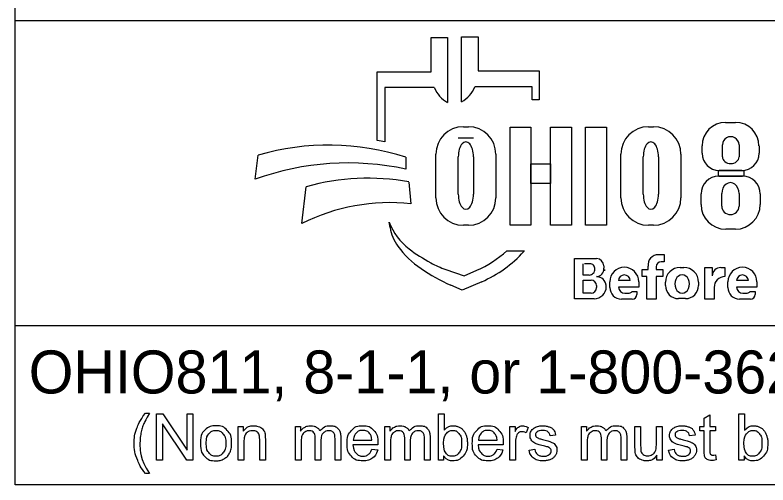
# Model space of a CAD drawing. Extents: x 0 to 34, y 0 to 22.
# Drawn here: x 2.378 to 4.831, y 2.143 to 3.673 of the extents above; entities that cross this region are included whole.
import ezdxf

# ---------------------------------------------------------------- set-up
doc = ezdxf.new("R2010")
doc.units = 0
doc.layers.add('SH_Data', color=7, linetype='Continuous')
doc.layers.add('SH_Text', color=7, linetype='Continuous')

msp = doc.modelspace()

# ---------------------------------------------------------------- linework, layer by layer
at = {"layer": 'SH_Data'}
for p, q in [((2.3775, 2.1428), (2.3775, 4.4803)), ((2.3775, 3.6553), (6.6275, 3.6553)), ((6.6275, 2.6607), (2.3775, 2.6607)), ((6.6275, 2.1428), (2.3775, 2.1428))]:
    msp.add_line(p, q, dxfattribs=at)
at = {"layer": 'SH_Text'}
for p, q in [((3.7335, 3.4883), (3.7335, 3.5998)), ((3.7335, 3.5998), (3.7872, 3.5998)), ((3.7872, 3.5998), (3.7872, 3.3877)), ((3.8329, 3.39), (3.8329, 3.6021)), ((3.8329, 3.6021), (3.8865, 3.6021)), ((3.8865, 3.6021), (3.8865, 3.4906)), ((3.5576, 3.2644), (3.5576, 3.4883)), ((3.5576, 3.4883), (3.7335, 3.4883)), ((3.8865, 3.4906), (4.0857, 3.4906)), ((4.0857, 3.4906), (4.0857, 3.3968)), ((3.5828, 3.4369), (3.5828, 3.26)), ((3.7439, 3.4369), (3.5828, 3.4369)), ((4.0625, 3.4392), (3.8761, 3.4392)), ((4.0625, 3.3968), (4.0625, 3.4392)), ((4.0857, 3.3968), (4.0625, 3.3968)), ((4.6931, 3.3231), (4.7258, 3.3231)), ((3.8385, 3.3091), (3.8551, 3.3091)), ((4.4416, 3.3091), (4.4581, 3.3091)), ((3.8718, 3.2721), (3.822, 3.2721)), ((4.6168, 3.2225), (4.6168, 3.2468)), ((4.683, 3.2111), (4.683, 3.2504)), ((4.7371, 3.2504), (4.7371, 3.2111)), ((4.8022, 3.2468), (4.8022, 3.2225)), ((3.1602, 3.1381), (3.1696, 3.2162)), ((3.7491, 3.0776), (3.7491, 3.2196)), ((3.9445, 3.2196), (3.9445, 3.0776)), ((4.3521, 3.0776), (4.3521, 3.2196)), ((4.5476, 3.2196), (4.5476, 3.0776)), ((3.6509, 3.2097), (3.6509, 3.1709)), ((3.822, 3.089), (3.822, 3.2114)), ((3.8718, 3.2114), (3.8718, 3.089)), ((4.425, 3.089), (4.425, 3.2114)), ((4.4748, 3.2114), (4.4748, 3.089)), ((4.7462, 3.1665), (4.6728, 3.1665)), ((4.671, 3.1482), (4.7483, 3.1482)), ((3.6608, 3.1291), (3.6671, 3.0582)), ((3.312, 2.9936), (3.3267, 3.1137)), ((4.6131, 3.0563), (4.6131, 3.0903)), ((4.6806, 3.0503), (4.6806, 3.0912)), ((4.7374, 3.0912), (4.7374, 3.0503)), ((4.8062, 3.0903), (4.8062, 3.0563)), ((3.5997, 2.9807), (3.5967, 2.9986)), ((3.8551, 2.9882), (3.8385, 2.9882)), ((4.4581, 2.9882), (4.4416, 2.9882)), ((4.7252, 2.9753), (4.6941, 2.9753)), ((3.98, 2.9048), (4.0375, 2.9048)), ((4.2013, 2.749), (4.2013, 2.8798)), ((4.2013, 2.8798), (4.2725, 2.8798)), ((4.4739, 2.8926), (4.4934, 2.8926)), ((4.4934, 2.8926), (4.4934, 2.8696)), ((4.2293, 2.8263), (4.2293, 2.8632)), ((4.2545, 2.8632), (4.2332, 2.8632)), ((4.2963, 2.856), (4.2963, 2.8481)), ((4.4406, 2.8442), (4.4406, 2.8546)), ((4.4667, 2.8526), (4.4667, 2.8442)), ((4.4934, 2.8691), (4.4832, 2.8691)), ((4.5451, 2.8508), (4.5573, 2.8508)), ((4.6254, 2.7478), (4.6254, 2.8505)), ((4.6254, 2.8505), (4.6499, 2.8505)), ((4.6499, 2.8505), (4.6499, 2.8237)), ((4.6772, 2.8505), (4.691, 2.8505)), ((4.691, 2.8505), (4.691, 2.8209)), ((3.7816, 2.8444), (3.841, 2.8239)), ((3.841, 2.8239), (3.8821, 2.8417)), ((4.2487, 2.8263), (4.2293, 2.8263)), ((4.4213, 2.8212), (4.4213, 2.8442)), ((4.4213, 2.8442), (4.4406, 2.8442)), ((4.4667, 2.8442), (4.4883, 2.8442)), ((4.4883, 2.8442), (4.4883, 2.8212)), ((3.8983, 2.8044), (3.835, 2.7769)), ((4.2293, 2.7669), (4.2293, 2.8097)), ((4.2293, 2.8097), (4.2548, 2.8097)), ((4.3159, 2.7858), (4.3159, 2.8042)), ((4.3824, 2.8082), (4.3439, 2.8082)), ((4.4104, 2.8042), (4.4104, 2.7866)), ((4.4362, 2.8212), (4.4213, 2.8212)), ((4.4362, 2.7478), (4.4362, 2.8212)), ((4.4883, 2.8212), (4.4667, 2.8212)), ((4.4667, 2.8212), (4.4667, 2.7478)), ((4.4973, 2.7922), (4.4973, 2.8029)), ((4.6051, 2.8029), (4.6051, 2.7922)), ((4.7008, 2.7858), (4.7008, 2.8042)), ((4.7674, 2.8082), (4.7288, 2.8082)), ((4.7953, 2.8042), (4.7953, 2.7866)), ((3.835, 2.7769), (3.7976, 2.7934)), ((4.2729, 2.7916), (4.2729, 2.7853)), ((4.3043, 2.7887), (4.3043, 2.7884)), ((4.4104, 2.7866), (4.344, 2.7866)), ((4.3876, 2.7729), (4.4045, 2.7729)), ((4.4045, 2.7729), (4.4045, 2.7631)), ((4.6559, 2.786), (4.6559, 2.7478)), ((4.7953, 2.7866), (4.7289, 2.7866)), ((4.7725, 2.7729), (4.7894, 2.7729)), ((4.7894, 2.7729), (4.7894, 2.7631)), ((4.265, 2.749), (4.2013, 2.749)), ((4.2546, 2.7669), (4.2293, 2.7669)), ((4.3649, 2.7673), (4.379, 2.7673)), ((4.5623, 2.7494), (4.5401, 2.7494)), ((4.7498, 2.7673), (4.7639, 2.7673)), ((4.3892, 2.7478), (4.3538, 2.7478)), ((4.4667, 2.7478), (4.4362, 2.7478)), ((4.6559, 2.7478), (4.6254, 2.7478)), ((4.7742, 2.7478), (4.7388, 2.7478))]:
    msp.add_line(p, q, dxfattribs=at)
for points in [[(3.991, 3.3081), (4.0589, 3.3081), (4.0589, 2.9881), (3.991, 2.9881)], [(4.1231, 3.3081), (4.1911, 3.3081), (4.1911, 2.9881), (4.1231, 2.9881)], [(4.2364, 3.3081), (4.3052, 3.3081), (4.3052, 2.9881), (4.2364, 2.9881)], [(4.0589, 3.1882), (4.1231, 3.1882), (4.1231, 3.1242), (4.0589, 3.1242)], [(4.6706, 3.1665), (4.7523, 3.1665), (4.7523, 3.1481), (4.6706, 3.1481)]]:
    msp.add_lwpolyline(points, close=True, dxfattribs=at)
for points in [[(2.8021, 2.3766), (2.8153, 2.3766)], [(2.8389, 2.2239), (2.8389, 2.3741), (2.8592, 2.3741), (2.9382, 2.2561), (2.9382, 2.3741), (2.9572, 2.3741), (2.9572, 2.2239), (2.9369, 2.2239), (2.8579, 2.3419), (2.8579, 2.2239), (2.8389, 2.2239)], [(3.7743, 2.2239), (3.7573, 2.2239), (3.7573, 2.3741), (3.7757, 2.3741), (3.7757, 2.3206)], [(4.6233, 2.2558), (4.6233, 2.3185), (4.6097, 2.3185), (4.6097, 2.3328), (4.6233, 2.3328), (4.6233, 2.3597), (4.6417, 2.3708), (4.6417, 2.3328), (4.6601, 2.3328), (4.6601, 2.3185), (4.6417, 2.3185), (4.6417, 2.2547)], [(4.7534, 2.2239), (4.7363, 2.2239), (4.7363, 2.3741), (4.7548, 2.3741), (4.7548, 2.3206)], [(3.1048, 2.2239), (3.1048, 2.3328), (3.1214, 2.3328), (3.1214, 2.3173)], [(3.2912, 2.2239), (3.2912, 2.3328), (3.3077, 2.3328), (3.3077, 2.3174)], [(3.5826, 2.2239), (3.5826, 2.3328), (3.5991, 2.3328), (3.5991, 2.3174)], [(3.9904, 2.2239), (3.9904, 2.3328), (4.007, 2.3328), (4.007, 2.3163)], [(4.2236, 2.2239), (4.2236, 2.3328), (4.2401, 2.3328), (4.2401, 2.3174)], [(4.3979, 2.2654), (4.3979, 2.3328), (4.4164, 2.3328), (4.4164, 2.2724)], [(4.4676, 2.2745), (4.4676, 2.3328), (4.4861, 2.3328), (4.4861, 2.2239), (4.4696, 2.2239)], [(4.0495, 2.3293), (4.043, 2.3122)], [(3.1233, 2.2833), (3.1233, 2.2239), (3.1048, 2.2239)], [(3.1932, 2.2908), (3.1932, 2.2239), (3.1748, 2.2239), (3.1748, 2.2901)], [(3.3743, 2.2871), (3.3743, 2.2239), (3.3559, 2.2239), (3.3559, 2.2946)], [(3.4388, 2.2986), (3.4388, 2.2239), (3.4203, 2.2239), (3.4203, 2.2924)], [(3.4799, 2.2887), (3.5406, 2.2887)], [(3.6657, 2.2871), (3.6657, 2.2239), (3.6473, 2.2239), (3.6473, 2.2946)], [(3.7301, 2.2986), (3.7301, 2.2239), (3.7117, 2.2239), (3.7117, 2.2924)], [(3.8879, 2.2887), (3.9486, 2.2887)], [(4.1394, 2.3046), (4.1213, 2.3022)], [(4.3067, 2.2871), (4.3067, 2.2239), (4.2883, 2.2239), (4.2883, 2.2946)], [(4.3711, 2.2986), (4.3711, 2.2239), (4.3527, 2.2239), (4.3527, 2.2924)], [(4.594, 2.3046), (4.5759, 2.3022)], [(3.3097, 2.2803), (3.3097, 2.2239), (3.2912, 2.2239)], [(3.56, 2.2736), (3.4788, 2.2736)], [(3.5404, 2.2591), (3.5595, 2.2567)], [(3.601, 2.2803), (3.601, 2.2239), (3.5826, 2.2239)], [(3.968, 2.2736), (3.8868, 2.2736)], [(3.9484, 2.2591), (3.9675, 2.2567)], [(4.0088, 2.2809), (4.0088, 2.2239), (3.9904, 2.2239)], [(4.053, 2.2564), (4.0712, 2.2593)], [(4.242, 2.2803), (4.242, 2.2239), (4.2236, 2.2239)], [(4.5076, 2.2564), (4.5258, 2.2593)], [(3.7743, 2.2375), (3.7743, 2.2239)], [(4.4696, 2.2239), (4.4696, 2.24)], [(4.6601, 2.2404), (4.6628, 2.2241)], [(4.7534, 2.2375), (4.7534, 2.2239)], [(2.8153, 2.1798), (2.8021, 2.1798)]]:
    msp.add_lwpolyline(points, dxfattribs=at)
for centre, radius, start, end in [((3.8353, 3.4736), 0.0985, 201.9296, 240.7469), ((3.7847, 3.476), 0.0985, 299.2531, 338.0704), ((4.6931, 3.2468), 0.0763, 90, 180), ((4.7258, 3.2468), 0.0763, 0, 90), ((3.8385, 3.2196), 0.0895, 90, 180), ((3.8551, 3.2196), 0.0895, 0, 90), ((4.4416, 3.2196), 0.0895, 90, 180), ((4.4581, 3.2196), 0.0895, 0, 90), ((3.4295, 2.4554), 0.8191, 79.2074, 81.0007), ((3.3997, 2.4302), 0.8191, 72.1402, 106.3144), ((4.6728, 3.2225), 0.056, 180, 270), ((4.7462, 3.2225), 0.056, 270, 0), ((3.4628, 2.2991), 0.8919, 77.8238, 109.8274), ((3.5267, 2.4094), 0.7322, 79.44, 105.8467), ((4.671, 3.0903), 0.0579, 90, 180), ((4.7483, 3.0903), 0.0579, 0, 90), ((3.8385, 3.0776), 0.0895, 180, 270), ((3.8551, 3.0776), 0.0895, 270, 0), ((4.4416, 3.0776), 0.0895, 180, 270), ((4.4581, 3.0776), 0.0895, 270, 0), ((3.5987, 2.4262), 0.6357, 83.8248, 116.8021), ((4.6941, 3.0563), 0.081, 180, 270), ((4.7252, 3.0563), 0.081, 270, 0), ((3.7841, 3.0707), 0.2008, 201.0457, 232.5314), ((3.741, 3.0048), 0.1433, 189.6817, 216.0884), ((3.8747, 3.1022), 0.3088, 216.0884, 235.7167), ((3.9766, 3.3219), 0.5173, 232.5314, 241.794), ((3.7387, 3.1722), 0.3602, 293.4582, 312.0712), ((3.7387, 3.1722), 0.401, 293.4582, 317.8286), ((4.2725, 2.856), 0.0238, 0, 90), ((4.4739, 2.859), 0.0335, 90, 187.5187), ((4.0412, 3.3465), 0.6044, 235.7167, 246.2325), ((3.8914, 3.1631), 0.3371, 241.794, 250.9821), ((4.2505, 2.8463), 0.0169, 357.8325, 90), ((4.2721, 2.8453), 0.0243, 270, 6.6529), ((4.3631, 2.8042), 0.0473, 0, 180), ((4.4832, 2.8526), 0.0165, 90, 180), ((4.5451, 2.8029), 0.0478, 90, 180), ((4.5573, 2.8029), 0.0478, 0, 90), ((4.6768, 2.8237), 0.0269, 89.2449, 180), ((4.7481, 2.8042), 0.0473, 0, 180), ((4.2487, 2.845), 0.0187, 270, 2.0582), ((4.2827, 2.8438), 0.0175, 347.4023, 0), ((4.3632, 2.8072), 0.0193, 2.9632, 177.0368), ((4.7481, 2.8072), 0.0193, 2.9632, 177.0368), ((4.2548, 2.7916), 0.0181, 0, 90), ((4.2722, 2.7889), 0.0321, 4.0748, 90), ((4.6908, 2.786), 0.0349, 89.6033, 180), ((4.2546, 2.7853), 0.0184, 270, 0), ((4.265, 2.7884), 0.0393, 270, 0), ((4.2714, 2.7887), 0.033, 0, 11.7502), ((4.3538, 2.7858), 0.038, 180, 270), ((4.3649, 2.7883), 0.021, 184.827, 270), ((4.379, 2.7767), 0.00938, 270, 335.9979), ((4.5401, 2.7922), 0.0428, 180, 270), ((4.5623, 2.7922), 0.0428, 270, 0), ((4.7388, 2.7858), 0.038, 180, 270), ((4.7498, 2.7883), 0.021, 184.827, 270), ((4.7639, 2.7767), 0.00938, 270, 335.9979), ((4.3892, 2.7631), 0.0152, 270, 0), ((4.7742, 2.7631), 0.0152, 270, 0)]:
    msp.add_arc(centre, radius, start, end, dxfattribs=at)
for centre, major_axis, ratio, start_param, end_param in [((4.71, 3.2504), (0.0271, 0), 0.969373, 0, 3.141593), ((3.8469, 3.2114), (0, 0.0484), 0.514403, 4.712389, 7.853982), ((4.4499, 3.2114), (0, 0.0484), 0.514403, 4.712389, 7.853982), ((4.71, 3.2111), (0.0271, 0), 0.818453, 3.141593, 6.283185), ((4.709, 3.0912), (0, 0.0358), 0.794529, 4.712389, 7.853982), ((3.8469, 3.089), (0, 0.0484), 0.514403, 1.570796, 4.712389), ((4.4499, 3.089), (0, 0.0484), 0.514403, 1.570796, 4.712389), ((4.709, 3.0503), (0.0284, 0), 0.959837, 3.141593, 6.283185), ((4.5517, 2.7976), (0, 0.029), 0.832186, 4.712389, 7.853982), ((4.5517, 2.7976), (0, 0.0302), 0.797287, 1.570796, 4.712389)]:
    msp.add_ellipse(centre, major_axis=major_axis, ratio=ratio, start_param=start_param, end_param=end_param, dxfattribs=at)
for points in [[(2.8021, 2.1798), (2.7869, 2.199), (2.7763, 2.2248), (2.7657, 2.2506), (2.7657, 2.2783), (2.7657, 2.3026), (2.7736, 2.325), (2.7829, 2.3509), (2.8021, 2.3766)], [(2.8153, 2.3766), (2.8029, 2.3553), (2.7989, 2.3462), (2.7927, 2.332), (2.7891, 2.3167), (2.7847, 2.2975), (2.7847, 2.2782), (2.7847, 2.2289), (2.8153, 2.1798)], [(2.9814, 2.2783), (2.9814, 2.3085), (2.9981, 2.3231), (3.0122, 2.3352), (3.0323, 2.3352), (3.0547, 2.3352), (3.069, 2.3205), (3.0832, 2.3058), (3.0832, 2.2799), (3.0832, 2.2589), (3.0769, 2.2469), (3.0706, 2.2348), (3.0586, 2.2282), (3.0466, 2.2215), (3.0323, 2.2215), (3.0095, 2.2215), (2.9954, 2.2362), (2.9814, 2.2508), (2.9814, 2.2783)], [(3.1214, 2.3173), (3.1334, 2.3352), (3.156, 2.3352), (3.1659, 2.3352), (3.1741, 2.3316), (3.1823, 2.3281), (3.1864, 2.3224), (3.1905, 2.3166), (3.1922, 2.3087), (3.1932, 2.3036), (3.1932, 2.2908)], [(3.3077, 2.3174), (3.3128, 2.3254), (3.3214, 2.3303), (3.3299, 2.3352), (3.3407, 2.3352), (3.3528, 2.3352), (3.3606, 2.3301), (3.3683, 2.3251), (3.3715, 2.3161), (3.3844, 2.3352), (3.4051, 2.3352), (3.4213, 2.3352), (3.43, 2.3262), (3.4388, 2.3172), (3.4388, 2.2986)], [(3.5595, 2.2567), (3.555, 2.24), (3.5428, 2.2307), (3.5306, 2.2215), (3.5117, 2.2215), (3.4878, 2.2215), (3.4738, 2.2362), (3.4598, 2.2509), (3.4598, 2.2774), (3.4598, 2.3049), (3.474, 2.32), (3.4881, 2.3352), (3.5106, 2.3352), (3.5324, 2.3352), (3.5463, 2.3203), (3.5601, 2.3055), (3.5601, 2.2785), (3.5601, 2.2769), (3.56, 2.2736)], [(3.5991, 2.3174), (3.6042, 2.3254), (3.6127, 2.3303), (3.6212, 2.3352), (3.6321, 2.3352), (3.6442, 2.3352), (3.6519, 2.3301), (3.6597, 2.3251), (3.6628, 2.3161), (3.6758, 2.3352), (3.6965, 2.3352), (3.7127, 2.3352), (3.7214, 2.3262), (3.7301, 2.3172), (3.7301, 2.2986)], [(3.7757, 2.3206), (3.7874, 2.3352), (3.8055, 2.3352), (3.8155, 2.3352), (3.8245, 2.3311), (3.8335, 2.3271), (3.8392, 2.3198), (3.845, 2.3124), (3.8483, 2.3021), (3.8516, 2.2918), (3.8516, 2.28), (3.8516, 2.252), (3.8378, 2.2368), (3.8239, 2.2215), (3.8046, 2.2215), (3.7853, 2.2215), (3.7743, 2.2375)], [(3.9675, 2.2567), (3.963, 2.24), (3.9508, 2.2307), (3.9386, 2.2215), (3.9196, 2.2215), (3.8958, 2.2215), (3.8818, 2.2362), (3.8678, 2.2509), (3.8678, 2.2774), (3.8678, 2.3049), (3.882, 2.32), (3.8961, 2.3352), (3.9186, 2.3352), (3.9404, 2.3352), (3.9543, 2.3203), (3.9681, 2.3055), (3.9681, 2.2785), (3.9681, 2.2769), (3.968, 2.2736)], [(4.007, 2.3163), (4.0133, 2.3278), (4.0187, 2.3315), (4.0241, 2.3352), (4.0305, 2.3352), (4.0398, 2.3352), (4.0495, 2.3293)], [(4.0712, 2.2593), (4.0727, 2.2483), (4.0798, 2.2425), (4.0868, 2.2366), (4.0995, 2.2366), (4.1122, 2.2366), (4.1184, 2.2418), (4.1245, 2.247), (4.1245, 2.254), (4.1245, 2.2602), (4.1191, 2.2638), (4.1153, 2.2663), (4.1002, 2.2701), (4.0799, 2.2752), (4.072, 2.2789), (4.0642, 2.2827), (4.0601, 2.2893), (4.0561, 2.2959), (4.0561, 2.3038), (4.0561, 2.3111), (4.0594, 2.3173), (4.0628, 2.3235), (4.0685, 2.3276), (4.0728, 2.3308), (4.0803, 2.333), (4.0877, 2.3352), (4.0962, 2.3352), (4.109, 2.3352), (4.1187, 2.3315), (4.1284, 2.3278), (4.133, 2.3215), (4.1377, 2.3152), (4.1394, 2.3046)], [(4.2401, 2.3174), (4.2452, 2.3254), (4.2537, 2.3303), (4.2622, 2.3352), (4.2731, 2.3352), (4.2852, 2.3352), (4.2929, 2.3301), (4.3007, 2.3251), (4.3038, 2.3161), (4.3168, 2.3352), (4.3375, 2.3352), (4.3537, 2.3352), (4.3624, 2.3262), (4.3711, 2.3172), (4.3711, 2.2986)], [(4.5258, 2.2593), (4.5273, 2.2483), (4.5343, 2.2425), (4.5414, 2.2366), (4.554, 2.2366), (4.5668, 2.2366), (4.5729, 2.2418), (4.5791, 2.247), (4.5791, 2.254), (4.5791, 2.2602), (4.5736, 2.2638), (4.5698, 2.2663), (4.5548, 2.2701), (4.5345, 2.2752), (4.5266, 2.2789), (4.5188, 2.2827), (4.5147, 2.2893), (4.5107, 2.2959), (4.5107, 2.3038), (4.5107, 2.3111), (4.514, 2.3173), (4.5173, 2.3235), (4.5231, 2.3276), (4.5274, 2.3308), (4.5348, 2.333), (4.5423, 2.3352), (4.5508, 2.3352), (4.5636, 2.3352), (4.5733, 2.3315), (4.583, 2.3278), (4.5876, 2.3215), (4.5922, 2.3152), (4.594, 2.3046)], [(4.7548, 2.3206), (4.7664, 2.3352), (4.7846, 2.3352), (4.7946, 2.3352), (4.8036, 2.3311), (4.8125, 2.3271), (4.8183, 2.3198), (4.8241, 2.3124), (4.8274, 2.3021), (4.8306, 2.2918), (4.8306, 2.28), (4.8306, 2.252), (4.8168, 2.2368), (4.803, 2.2215), (4.7836, 2.2215), (4.7644, 2.2215), (4.7534, 2.2375)], [(3.0003, 2.2783), (3.0003, 2.2574), (3.0094, 2.247), (3.0185, 2.2366), (3.0323, 2.2366), (3.046, 2.2366), (3.0551, 2.2471), (3.0642, 2.2575), (3.0642, 2.279), (3.0642, 2.2991), (3.0551, 2.3095), (3.0459, 2.3199), (3.0323, 2.3199), (3.0185, 2.3199), (3.0094, 2.3096), (3.0003, 2.2992), (3.0003, 2.2783)], [(3.1748, 2.2901), (3.1748, 2.3013), (3.1726, 2.3069), (3.1705, 2.3125), (3.165, 2.3158), (3.1595, 2.3191), (3.1521, 2.3191), (3.1404, 2.3191), (3.1318, 2.3117), (3.1233, 2.3042), (3.1233, 2.2833)], [(3.3559, 2.2946), (3.3559, 2.3069), (3.3514, 2.313), (3.3469, 2.3191), (3.3366, 2.3191), (3.3288, 2.3191), (3.3222, 2.315), (3.3156, 2.311), (3.3126, 2.3031), (3.3097, 2.2952), (3.3097, 2.2803)], [(3.4203, 2.2924), (3.4203, 2.3035), (3.4185, 2.3083), (3.4168, 2.3132), (3.412, 2.3162), (3.4073, 2.3191), (3.401, 2.3191), (3.3895, 2.3191), (3.3819, 2.3115), (3.3743, 2.3039), (3.3743, 2.2871)], [(3.5406, 2.2887), (3.5394, 2.3025), (3.5337, 2.3094), (3.5249, 2.3201), (3.5108, 2.3201), (3.4981, 2.3201), (3.4894, 2.3115), (3.4808, 2.303), (3.4799, 2.2887)], [(3.6473, 2.2946), (3.6473, 2.3069), (3.6428, 2.313), (3.6383, 2.3191), (3.628, 2.3191), (3.6202, 2.3191), (3.6136, 2.315), (3.607, 2.311), (3.604, 2.3031), (3.601, 2.2952), (3.601, 2.2803)], [(3.7117, 2.2924), (3.7117, 2.3035), (3.7099, 2.3083), (3.7081, 2.3132), (3.7034, 2.3162), (3.6987, 2.3191), (3.6923, 2.3191), (3.6809, 2.3191), (3.6733, 2.3115), (3.6657, 2.3039), (3.6657, 2.2871)], [(3.7741, 2.2792), (3.7741, 2.2596), (3.7794, 2.2509), (3.7881, 2.2366), (3.8029, 2.2366), (3.815, 2.2366), (3.8238, 2.2471), (3.8326, 2.2576), (3.8326, 2.2784), (3.8326, 2.2998), (3.8241, 2.3099), (3.8157, 2.3201), (3.8038, 2.3201), (3.7917, 2.3201), (3.7829, 2.3096), (3.7741, 2.299), (3.7741, 2.2792)], [(3.9486, 2.2887), (3.9474, 2.3025), (3.9417, 2.3094), (3.9328, 2.3201), (3.9188, 2.3201), (3.9061, 2.3201), (3.8974, 2.3115), (3.8888, 2.303), (3.8879, 2.2887)], [(4.043, 2.3122), (4.0363, 2.3162), (4.0295, 2.3162), (4.0235, 2.3162), (4.0187, 2.3125), (4.0139, 2.3089), (4.0119, 2.3024), (4.0088, 2.2926), (4.0088, 2.2809)], [(4.1213, 2.3022), (4.1201, 2.3106), (4.1142, 2.3153), (4.1083, 2.3201), (4.0975, 2.3201), (4.0848, 2.3201), (4.0794, 2.3159), (4.0739, 2.3116), (4.0739, 2.306), (4.0739, 2.3024), (4.0762, 2.2995), (4.0785, 2.2966), (4.0833, 2.2946), (4.086, 2.2936), (4.0996, 2.2899), (4.1192, 2.2847), (4.1269, 2.2813), (4.1347, 2.278), (4.1391, 2.2717), (4.1435, 2.2653), (4.1435, 2.2559), (4.1435, 2.2467), (4.1381, 2.2386), (4.1327, 2.2304), (4.1226, 2.226), (4.1124, 2.2215), (4.0996, 2.2215), (4.0784, 2.2215), (4.0672, 2.2303), (4.0561, 2.2391), (4.053, 2.2564)], [(4.2883, 2.2946), (4.2883, 2.3069), (4.2838, 2.313), (4.2793, 2.3191), (4.269, 2.3191), (4.2612, 2.3191), (4.2546, 2.315), (4.248, 2.311), (4.245, 2.3031), (4.242, 2.2952), (4.242, 2.2803)], [(4.3527, 2.2924), (4.3527, 2.3035), (4.3509, 2.3083), (4.3491, 2.3132), (4.3444, 2.3162), (4.3397, 2.3191), (4.3333, 2.3191), (4.3219, 2.3191), (4.3143, 2.3115), (4.3067, 2.3039), (4.3067, 2.2871)], [(4.5759, 2.3022), (4.5747, 2.3106), (4.5688, 2.3153), (4.5629, 2.3201), (4.5521, 2.3201), (4.5394, 2.3201), (4.5339, 2.3159), (4.5285, 2.3116), (4.5285, 2.306), (4.5285, 2.3024), (4.5308, 2.2995), (4.533, 2.2966), (4.5378, 2.2946), (4.5406, 2.2936), (4.5542, 2.2899), (4.5737, 2.2847), (4.5815, 2.2813), (4.5893, 2.278), (4.5937, 2.2717), (4.5981, 2.2653), (4.5981, 2.2559), (4.5981, 2.2467), (4.5927, 2.2386), (4.5873, 2.2304), (4.5772, 2.226), (4.567, 2.2215), (4.5542, 2.2215), (4.5329, 2.2215), (4.5218, 2.2303), (4.5107, 2.2391), (4.5076, 2.2564)], [(4.7532, 2.2792), (4.7532, 2.2596), (4.7585, 2.2509), (4.7672, 2.2366), (4.782, 2.2366), (4.7941, 2.2366), (4.8029, 2.2471), (4.8116, 2.2576), (4.8116, 2.2784), (4.8116, 2.2998), (4.8032, 2.3099), (4.7948, 2.3201), (4.7828, 2.3201), (4.7708, 2.3201), (4.762, 2.3096), (4.7532, 2.299), (4.7532, 2.2792)], [(3.4788, 2.2736), (3.4799, 2.2557), (3.489, 2.2462), (3.4981, 2.2366), (3.5117, 2.2366), (3.5219, 2.2366), (3.5291, 2.242), (3.5362, 2.2473), (3.5404, 2.2591)], [(3.8868, 2.2736), (3.8879, 2.2557), (3.897, 2.2462), (3.9061, 2.2366), (3.9197, 2.2366), (3.9299, 2.2366), (3.937, 2.242), (3.9442, 2.2473), (3.9484, 2.2591)], [(4.4696, 2.24), (4.4569, 2.2215), (4.4351, 2.2215), (4.4255, 2.2215), (4.4171, 2.2252), (4.4088, 2.2289), (4.4047, 2.2345), (4.4007, 2.2401), (4.3991, 2.2482), (4.3979, 2.2536), (4.3979, 2.2654)], [(4.4164, 2.2724), (4.4164, 2.258), (4.4175, 2.253), (4.4192, 2.2457), (4.4249, 2.2416), (4.4305, 2.2374), (4.4388, 2.2374), (4.4471, 2.2374), (4.4543, 2.2417), (4.4616, 2.2459), (4.4646, 2.2533), (4.4676, 2.2606), (4.4676, 2.2745)], [(4.6628, 2.2241), (4.655, 2.2224), (4.6488, 2.2224), (4.6388, 2.2224), (4.6333, 2.2256), (4.6278, 2.2288), (4.6255, 2.234), (4.6233, 2.2392), (4.6233, 2.2558)], [(4.6417, 2.2547), (4.6417, 2.2468), (4.6427, 2.2445), (4.6436, 2.2423), (4.6458, 2.2409), (4.648, 2.2396), (4.6521, 2.2396), (4.6551, 2.2396), (4.6601, 2.2404)]]:
    msp.add_open_spline(points, degree=3, dxfattribs=at)

# ---------------------------------------------------------------- texts
msp.add_text('OHIO811, 8-1-1, or 1-800-362-2764', height=0.14, dxfattribs=at).set_placement((2.422, 2.4406))

doc.saveas('drawing.dxf')
